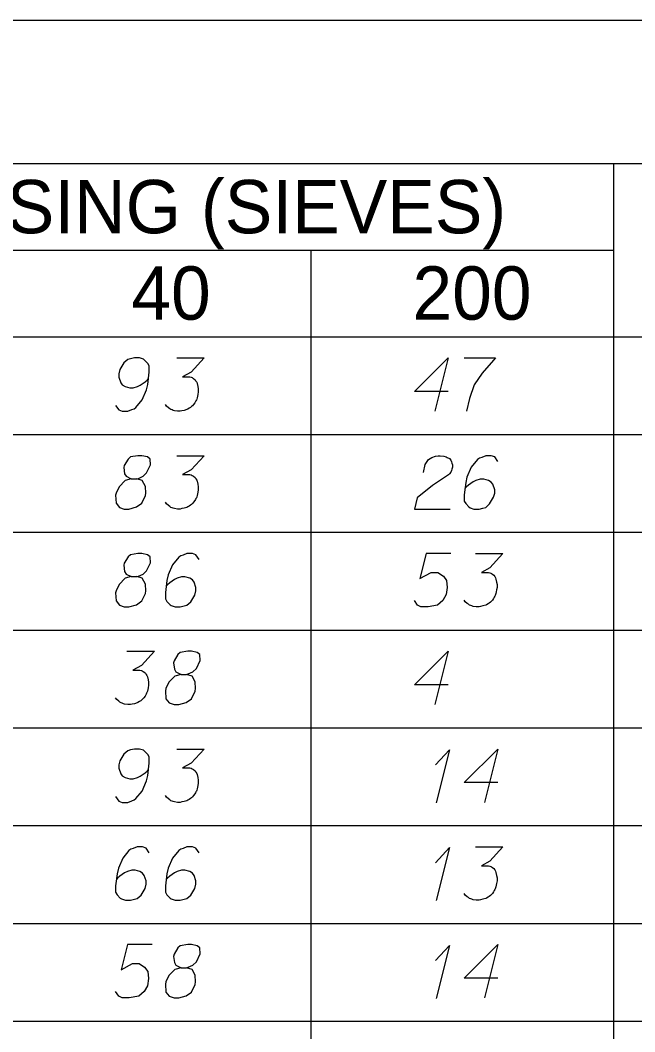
# Model space of a CAD drawing. Extents: x 2074207 to 2076812, y 516372 to 523312.
# Drawn here: x 2076678.5 to 2076733.8, y 518077.5 to 518168.6 of the extents above; entities that cross this region are included whole.
import ezdxf

# ---------------------------------------------------------------- set-up
doc = ezdxf.new("R2010")
doc.units = 0
for name, color, linetype in [('Prop DirtTable_ Soil Test Results - Outline (Major)', 7, 'Continuous'), ('Prop DirtTable_ Soil Test Results - Outline (Minor)', 7, 'Continuous'), ('Prop DirtTable_ Soil Test Results - Tx (Header - Small)', 7, 'Continuous'), ('Prop DirtTable_ Soil Test Results - Tx (Sample Data)', 7, 'Continuous')]:
    doc.layers.add(name, color=color, linetype=linetype)

msp = doc.modelspace()

# ---------------------------------------------------------------- linework, layer by layer
at = {"layer": 'Prop DirtTable_ Soil Test Results - Outline (Major)'}
for p, q in [((2076260.609, 518168.566), (2076811.903, 518168.566)), ((2076260.609, 518140.08), (2076811.903, 518140.08)), ((2076260.609, 518140.08), (2076811.903, 518140.08))]:
    msp.add_line(p, q, dxfattribs=at)
at = {"layer": 'Prop DirtTable_ Soil Test Results - Outline (Minor)'}
for p, q in [((2076260.609, 518155.68), (2076811.903, 518155.68)), ((2076731.93, 518155.68), (2076731.93, 518131.28)), ((2076526.074, 518147.88), (2076731.93, 518147.88)), ((2076704.671, 518147.88), (2076704.671, 518131.28)), ((2076260.609, 518131.28), (2076811.903, 518131.28)), ((2076260.609, 518131.28), (2076811.903, 518131.28)), ((2076704.671, 518131.28), (2076704.671, 518122.48)), ((2076731.93, 518131.28), (2076731.93, 518122.48)), ((2076260.609, 518122.48), (2076811.903, 518122.48)), ((2076260.609, 518122.48), (2076811.903, 518122.48)), ((2076704.671, 518122.48), (2076704.671, 518113.68)), ((2076731.93, 518122.48), (2076731.93, 518113.68)), ((2076260.609, 518113.68), (2076811.903, 518113.68)), ((2076260.609, 518113.68), (2076811.903, 518113.68)), ((2076704.671, 518113.68), (2076704.671, 518104.88)), ((2076731.93, 518113.68), (2076731.93, 518104.88)), ((2076260.609, 518104.88), (2076811.903, 518104.88)), ((2076260.609, 518104.88), (2076811.903, 518104.88)), ((2076704.671, 518104.88), (2076704.671, 518096.08)), ((2076731.93, 518104.88), (2076731.93, 518096.08)), ((2076260.609, 518096.08), (2076811.903, 518096.08)), ((2076260.609, 518096.08), (2076811.903, 518096.08)), ((2076704.671, 518096.08), (2076704.671, 518087.28)), ((2076731.93, 518096.08), (2076731.93, 518087.28)), ((2076260.609, 518087.28), (2076811.903, 518087.28)), ((2076260.609, 518087.28), (2076811.903, 518087.28)), ((2076704.671, 518087.28), (2076704.671, 518078.48)), ((2076731.93, 518087.28), (2076731.93, 518078.48)), ((2076260.609, 518078.48), (2076811.903, 518078.48)), ((2076260.609, 518078.48), (2076811.903, 518078.48)), ((2076704.671, 518078.48), (2076704.671, 518069.68)), ((2076731.93, 518078.48), (2076731.93, 518069.68))]:
    msp.add_line(p, q, dxfattribs=at)
at = {"layer": 'Prop DirtTable_ Soil Test Results - Tx (Sample Data)'}
for points in [[(2076687.116, 518133.904), (2076687.398, 518133.489), (2076687.715, 518133.375), (2076688.209, 518133.375), (2076688.562, 518133.526), (2076688.774, 518133.602), (2076688.95, 518133.715), (2076689.514, 518134.396), (2076689.902, 518135.303), (2076690.008, 518135.794), (2076690.149, 518136.89), (2076690.149, 518137.457), (2076690.008, 518137.684), (2076689.726, 518137.986), (2076689.62, 518138.062), (2076689.267, 518138.175), (2076688.809, 518138.175), (2076688.456, 518138.1), (2076688.209, 518138.024), (2076687.856, 518137.722), (2076687.504, 518137.117), (2076687.398, 518136.739), (2076687.398, 518136.437), (2076687.574, 518135.945), (2076687.715, 518135.756), (2076687.962, 518135.605), (2076688.386, 518135.492), (2076688.703, 518135.492), (2076689.091, 518135.605), (2076689.338, 518135.718), (2076689.761, 518136.021), (2076689.973, 518136.21), (2076690.079, 518136.323)], [(2076692.619, 518138.175), (2076695.088, 518138.175), (2076693.924, 518136.89), (2076693.148, 518136.474), (2076693.783, 518136.474), (2076693.924, 518136.437), (2076693.994, 518136.399), (2076694.065, 518136.361), (2076694.135, 518136.323), (2076694.277, 518136.21), (2076694.347, 518136.096), (2076694.418, 518135.983), (2076694.453, 518135.87), (2076694.523, 518135.605), (2076694.559, 518135.378), (2076694.559, 518135.265), (2076694.559, 518135.114), (2076694.523, 518134.887), (2076694.488, 518134.736), (2076694.453, 518134.585), (2076694.418, 518134.471), (2076694.382, 518134.396), (2076694.347, 518134.32), (2076694.312, 518134.244), (2076694.241, 518134.131), (2076694.135, 518133.98), (2076694.03, 518133.866), (2076693.959, 518133.791), (2076693.853, 518133.715), (2076693.747, 518133.64), (2076693.606, 518133.564), (2076693.536, 518133.526), (2076693.289, 518133.451), (2076693.077, 518133.413), (2076692.936, 518133.375), (2076692.689, 518133.375), (2076692.407, 518133.413), (2076692.301, 518133.451), (2076692.195, 518133.489), (2076692.089, 518133.526), (2076691.984, 518133.602), (2076691.878, 518133.678), (2076691.701, 518133.829), (2076691.596, 518133.98)], [(2076717.029, 518135.152), (2076713.996, 518135.152), (2076717.029, 518138.175), (2076715.83, 518133.375)], [(2076718.476, 518138.175), (2076721.298, 518138.175), (2076721.121, 518137.986), (2076720.098, 518136.815), (2076719.393, 518135.756), (2076718.969, 518134.509), (2076718.687, 518133.375)], [(2076688.527, 518127.296), (2076689.02, 518127.296), (2076689.162, 518127.334), (2076689.585, 518127.523), (2076689.902, 518127.826), (2076690.255, 518128.544), (2076690.22, 518129.073), (2076689.973, 518129.262), (2076689.479, 518129.375), (2076689.126, 518129.375), (2076688.456, 518129.262), (2076688.244, 518129.073), (2076687.892, 518128.506), (2076687.856, 518128.317), (2076687.927, 518127.75), (2076688.068, 518127.523), (2076688.527, 518127.296), (2076687.962, 518127.145), (2076687.433, 518126.578), (2076687.151, 518126.011), (2076687.116, 518125.822), (2076687.151, 518125.104), (2076687.468, 518124.726), (2076687.892, 518124.575), (2076688.315, 518124.575), (2076688.985, 518124.764), (2076689.479, 518125.104), (2076689.797, 518125.785), (2076689.832, 518126.011), (2076689.797, 518126.616), (2076689.514, 518127.145), (2076689.02, 518127.296)], [(2076692.619, 518129.375), (2076695.088, 518129.375), (2076693.924, 518128.09), (2076693.148, 518127.674), (2076693.783, 518127.674), (2076693.924, 518127.637), (2076693.994, 518127.599), (2076694.065, 518127.561), (2076694.135, 518127.523), (2076694.277, 518127.41), (2076694.347, 518127.296), (2076694.418, 518127.183), (2076694.453, 518127.07), (2076694.523, 518126.805), (2076694.559, 518126.578), (2076694.559, 518126.465), (2076694.559, 518126.314), (2076694.523, 518126.087), (2076694.488, 518125.936), (2076694.453, 518125.785), (2076694.418, 518125.671), (2076694.382, 518125.596), (2076694.347, 518125.52), (2076694.312, 518125.444), (2076694.241, 518125.331), (2076694.135, 518125.18), (2076694.03, 518125.066), (2076693.959, 518124.991), (2076693.853, 518124.915), (2076693.747, 518124.84), (2076693.606, 518124.764), (2076693.536, 518124.726), (2076693.289, 518124.651), (2076693.077, 518124.613), (2076692.936, 518124.575), (2076692.689, 518124.575), (2076692.407, 518124.613), (2076692.301, 518124.651), (2076692.195, 518124.689), (2076692.089, 518124.726), (2076691.984, 518124.802), (2076691.878, 518124.878), (2076691.701, 518125.029), (2076691.596, 518125.18)], [(2076714.807, 518127.863), (2076714.983, 518128.581), (2076715.266, 518129.035), (2076715.583, 518129.224), (2076715.9, 518129.337), (2076716.147, 518129.375), (2076716.324, 518129.375), (2076716.641, 518129.337), (2076716.853, 518129.262), (2076716.959, 518129.224), (2076717.17, 518129.111), (2076717.276, 518128.959), (2076717.347, 518128.808), (2076717.382, 518128.695), (2076717.417, 518128.544), (2076717.417, 518128.355), (2076717.382, 518128.166), (2076717.347, 518128.052), (2076717.276, 518127.901), (2076717.17, 518127.75), (2076717.065, 518127.637), (2076715.618, 518126.692), (2076714.243, 518125.596), (2076713.996, 518124.575), (2076717.206, 518124.575)], [(2076721.509, 518128.846), (2076721.227, 518129.262), (2076720.91, 518129.375), (2076720.416, 518129.375), (2076720.063, 518129.224), (2076719.851, 518129.148), (2076719.675, 518129.035), (2076719.111, 518128.355), (2076718.723, 518127.448), (2076718.617, 518126.956), (2076718.476, 518125.86), (2076718.476, 518125.293), (2076718.617, 518125.066), (2076718.899, 518124.764), (2076719.005, 518124.689), (2076719.358, 518124.575), (2076719.816, 518124.575), (2076720.169, 518124.651), (2076720.416, 518124.726), (2076720.769, 518125.029), (2076721.121, 518125.633), (2076721.227, 518126.011), (2076721.227, 518126.314), (2076721.051, 518126.805), (2076720.91, 518126.994), (2076720.663, 518127.145), (2076720.239, 518127.259), (2076719.922, 518127.259), (2076719.534, 518127.145), (2076719.287, 518127.032), (2076718.864, 518126.729), (2076718.652, 518126.541), (2076718.546, 518126.427)], [(2076688.527, 518118.496), (2076689.02, 518118.496), (2076689.162, 518118.534), (2076689.585, 518118.723), (2076689.902, 518119.026), (2076690.255, 518119.744), (2076690.22, 518120.273), (2076689.973, 518120.462), (2076689.479, 518120.575), (2076689.126, 518120.575), (2076688.456, 518120.462), (2076688.244, 518120.273), (2076687.892, 518119.706), (2076687.856, 518119.517), (2076687.927, 518118.95), (2076688.068, 518118.723), (2076688.527, 518118.496), (2076687.962, 518118.345), (2076687.433, 518117.778), (2076687.151, 518117.211), (2076687.116, 518117.022), (2076687.151, 518116.304), (2076687.468, 518115.926), (2076687.892, 518115.775), (2076688.315, 518115.775), (2076688.985, 518115.964), (2076689.479, 518116.304), (2076689.797, 518116.985), (2076689.832, 518117.211), (2076689.797, 518117.816), (2076689.514, 518118.345), (2076689.02, 518118.496)], [(2076694.629, 518120.046), (2076694.347, 518120.462), (2076694.03, 518120.575), (2076693.536, 518120.575), (2076693.183, 518120.424), (2076692.971, 518120.348), (2076692.795, 518120.235), (2076692.231, 518119.555), (2076691.843, 518118.648), (2076691.737, 518118.156), (2076691.596, 518117.06), (2076691.596, 518116.493), (2076691.737, 518116.266), (2076692.019, 518115.964), (2076692.125, 518115.889), (2076692.478, 518115.775), (2076692.936, 518115.775), (2076693.289, 518115.851), (2076693.536, 518115.926), (2076693.889, 518116.229), (2076694.241, 518116.833), (2076694.347, 518117.211), (2076694.347, 518117.514), (2076694.171, 518118.005), (2076694.03, 518118.194), (2076693.783, 518118.345), (2076693.359, 518118.459), (2076693.042, 518118.459), (2076692.654, 518118.345), (2076692.407, 518118.232), (2076691.984, 518117.929), (2076691.772, 518117.741), (2076691.666, 518117.627)], [(2076717.276, 518120.575), (2076715.054, 518120.575), (2076714.489, 518118.307), (2076715.512, 518118.874), (2076716.112, 518118.874), (2076716.606, 518118.534), (2076716.888, 518118.156), (2076716.959, 518117.514), (2076716.853, 518116.871), (2076716.571, 518116.342), (2076716.077, 518115.926), (2076715.23, 518115.775), (2076714.595, 518115.775), (2076714.278, 518115.926), (2076713.996, 518116.342)], [(2076719.499, 518120.575), (2076721.968, 518120.575), (2076720.804, 518119.29), (2076720.028, 518118.874), (2076720.663, 518118.874), (2076720.804, 518118.837), (2076720.874, 518118.799), (2076720.945, 518118.761), (2076721.015, 518118.723), (2076721.157, 518118.61), (2076721.227, 518118.496), (2076721.298, 518118.383), (2076721.333, 518118.27), (2076721.403, 518118.005), (2076721.439, 518117.778), (2076721.439, 518117.665), (2076721.439, 518117.514), (2076721.403, 518117.287), (2076721.368, 518117.136), (2076721.333, 518116.985), (2076721.298, 518116.871), (2076721.262, 518116.796), (2076721.227, 518116.72), (2076721.192, 518116.644), (2076721.121, 518116.531), (2076721.015, 518116.38), (2076720.91, 518116.266), (2076720.839, 518116.191), (2076720.733, 518116.115), (2076720.627, 518116.04), (2076720.486, 518115.964), (2076720.416, 518115.926), (2076720.169, 518115.851), (2076719.957, 518115.813), (2076719.816, 518115.775), (2076719.569, 518115.775), (2076719.287, 518115.813), (2076719.181, 518115.851), (2076719.075, 518115.889), (2076718.969, 518115.926), (2076718.864, 518116.002), (2076718.758, 518116.078), (2076718.581, 518116.229), (2076718.476, 518116.38)], [(2076688.139, 518111.775), (2076690.608, 518111.775), (2076689.444, 518110.49), (2076688.668, 518110.074), (2076689.303, 518110.074), (2076689.444, 518110.037), (2076689.514, 518109.999), (2076689.585, 518109.961), (2076689.655, 518109.923), (2076689.797, 518109.81), (2076689.867, 518109.696), (2076689.938, 518109.583), (2076689.973, 518109.47), (2076690.043, 518109.205), (2076690.079, 518108.978), (2076690.079, 518108.865), (2076690.079, 518108.714), (2076690.043, 518108.487), (2076690.008, 518108.336), (2076689.973, 518108.185), (2076689.938, 518108.071), (2076689.902, 518107.996), (2076689.867, 518107.92), (2076689.832, 518107.844), (2076689.761, 518107.731), (2076689.655, 518107.58), (2076689.55, 518107.466), (2076689.479, 518107.391), (2076689.373, 518107.315), (2076689.267, 518107.24), (2076689.126, 518107.164), (2076689.056, 518107.126), (2076688.809, 518107.051), (2076688.597, 518107.013), (2076688.456, 518106.975), (2076688.209, 518106.975), (2076687.927, 518107.013), (2076687.821, 518107.051), (2076687.715, 518107.089), (2076687.609, 518107.126), (2076687.504, 518107.202), (2076687.398, 518107.278), (2076687.221, 518107.429), (2076687.116, 518107.58)], [(2076693.007, 518109.696), (2076693.5, 518109.696), (2076693.642, 518109.734), (2076694.065, 518109.923), (2076694.382, 518110.226), (2076694.735, 518110.944), (2076694.7, 518111.473), (2076694.453, 518111.662), (2076693.959, 518111.775), (2076693.606, 518111.775), (2076692.936, 518111.662), (2076692.724, 518111.473), (2076692.372, 518110.906), (2076692.336, 518110.717), (2076692.407, 518110.15), (2076692.548, 518109.923), (2076693.007, 518109.696), (2076692.442, 518109.545), (2076691.913, 518108.978), (2076691.631, 518108.411), (2076691.596, 518108.222), (2076691.631, 518107.504), (2076691.948, 518107.126), (2076692.372, 518106.975), (2076692.795, 518106.975), (2076693.465, 518107.164), (2076693.959, 518107.504), (2076694.277, 518108.185), (2076694.312, 518108.411), (2076694.277, 518109.016), (2076693.994, 518109.545), (2076693.5, 518109.696)], [(2076717.029, 518108.752), (2076713.996, 518108.752), (2076717.029, 518111.775), (2076715.83, 518106.975)], [(2076687.116, 518098.704), (2076687.398, 518098.289), (2076687.715, 518098.175), (2076688.209, 518098.175), (2076688.562, 518098.326), (2076688.774, 518098.402), (2076688.95, 518098.515), (2076689.514, 518099.196), (2076689.902, 518100.103), (2076690.008, 518100.594), (2076690.149, 518101.69), (2076690.149, 518102.257), (2076690.008, 518102.484), (2076689.726, 518102.786), (2076689.62, 518102.862), (2076689.267, 518102.975), (2076688.809, 518102.975), (2076688.456, 518102.9), (2076688.209, 518102.824), (2076687.856, 518102.522), (2076687.504, 518101.917), (2076687.398, 518101.539), (2076687.398, 518101.237), (2076687.574, 518100.745), (2076687.715, 518100.556), (2076687.962, 518100.405), (2076688.386, 518100.292), (2076688.703, 518100.292), (2076689.091, 518100.405), (2076689.338, 518100.518), (2076689.761, 518100.821), (2076689.973, 518101.01), (2076690.079, 518101.123)], [(2076692.619, 518102.975), (2076695.088, 518102.975), (2076693.924, 518101.69), (2076693.148, 518101.274), (2076693.783, 518101.274), (2076693.924, 518101.237), (2076693.994, 518101.199), (2076694.065, 518101.161), (2076694.135, 518101.123), (2076694.277, 518101.01), (2076694.347, 518100.896), (2076694.418, 518100.783), (2076694.453, 518100.67), (2076694.523, 518100.405), (2076694.559, 518100.178), (2076694.559, 518100.065), (2076694.559, 518099.914), (2076694.523, 518099.687), (2076694.488, 518099.536), (2076694.453, 518099.385), (2076694.418, 518099.271), (2076694.382, 518099.196), (2076694.347, 518099.12), (2076694.312, 518099.044), (2076694.241, 518098.931), (2076694.135, 518098.78), (2076694.03, 518098.666), (2076693.959, 518098.591), (2076693.853, 518098.515), (2076693.747, 518098.44), (2076693.606, 518098.364), (2076693.536, 518098.326), (2076693.289, 518098.251), (2076693.077, 518098.213), (2076692.936, 518098.175), (2076692.689, 518098.175), (2076692.407, 518098.213), (2076692.301, 518098.251), (2076692.195, 518098.289), (2076692.089, 518098.326), (2076691.984, 518098.402), (2076691.878, 518098.478), (2076691.701, 518098.629), (2076691.596, 518098.78)], [(2076715.9, 518101.539), (2076717.17, 518102.9), (2076715.971, 518098.137)], [(2076721.509, 518099.952), (2076718.476, 518099.952), (2076721.509, 518102.975), (2076720.31, 518098.175)], [(2076690.149, 518093.646), (2076689.867, 518094.062), (2076689.55, 518094.175), (2076689.056, 518094.175), (2076688.703, 518094.024), (2076688.491, 518093.948), (2076688.315, 518093.835), (2076687.751, 518093.155), (2076687.363, 518092.248), (2076687.257, 518091.756), (2076687.116, 518090.66), (2076687.116, 518090.093), (2076687.257, 518089.866), (2076687.539, 518089.564), (2076687.645, 518089.489), (2076687.998, 518089.375), (2076688.456, 518089.375), (2076688.809, 518089.451), (2076689.056, 518089.526), (2076689.409, 518089.829), (2076689.761, 518090.433), (2076689.867, 518090.811), (2076689.867, 518091.114), (2076689.691, 518091.605), (2076689.55, 518091.794), (2076689.303, 518091.945), (2076688.879, 518092.059), (2076688.562, 518092.059), (2076688.174, 518091.945), (2076687.927, 518091.832), (2076687.504, 518091.529), (2076687.292, 518091.341), (2076687.186, 518091.227)], [(2076694.629, 518093.646), (2076694.347, 518094.062), (2076694.03, 518094.175), (2076693.536, 518094.175), (2076693.183, 518094.024), (2076692.971, 518093.948), (2076692.795, 518093.835), (2076692.231, 518093.155), (2076691.843, 518092.248), (2076691.737, 518091.756), (2076691.596, 518090.66), (2076691.596, 518090.093), (2076691.737, 518089.866), (2076692.019, 518089.564), (2076692.125, 518089.489), (2076692.478, 518089.375), (2076692.936, 518089.375), (2076693.289, 518089.451), (2076693.536, 518089.526), (2076693.889, 518089.829), (2076694.241, 518090.433), (2076694.347, 518090.811), (2076694.347, 518091.114), (2076694.171, 518091.605), (2076694.03, 518091.794), (2076693.783, 518091.945), (2076693.359, 518092.059), (2076693.042, 518092.059), (2076692.654, 518091.945), (2076692.407, 518091.832), (2076691.984, 518091.529), (2076691.772, 518091.341), (2076691.666, 518091.227)], [(2076715.9, 518092.739), (2076717.17, 518094.1), (2076715.971, 518089.337)], [(2076719.499, 518094.175), (2076721.968, 518094.175), (2076720.804, 518092.89), (2076720.028, 518092.474), (2076720.663, 518092.474), (2076720.804, 518092.437), (2076720.874, 518092.399), (2076720.945, 518092.361), (2076721.015, 518092.323), (2076721.157, 518092.21), (2076721.227, 518092.096), (2076721.298, 518091.983), (2076721.333, 518091.87), (2076721.403, 518091.605), (2076721.439, 518091.378), (2076721.439, 518091.265), (2076721.439, 518091.114), (2076721.403, 518090.887), (2076721.368, 518090.736), (2076721.333, 518090.585), (2076721.298, 518090.471), (2076721.262, 518090.396), (2076721.227, 518090.32), (2076721.192, 518090.244), (2076721.121, 518090.131), (2076721.015, 518089.98), (2076720.91, 518089.866), (2076720.839, 518089.791), (2076720.733, 518089.715), (2076720.627, 518089.64), (2076720.486, 518089.564), (2076720.416, 518089.526), (2076720.169, 518089.451), (2076719.957, 518089.413), (2076719.816, 518089.375), (2076719.569, 518089.375), (2076719.287, 518089.413), (2076719.181, 518089.451), (2076719.075, 518089.489), (2076718.969, 518089.526), (2076718.864, 518089.602), (2076718.758, 518089.678), (2076718.581, 518089.829), (2076718.476, 518089.98)], [(2076690.396, 518085.375), (2076688.174, 518085.375), (2076687.609, 518083.107), (2076688.632, 518083.674), (2076689.232, 518083.674), (2076689.726, 518083.334), (2076690.008, 518082.956), (2076690.079, 518082.314), (2076689.973, 518081.671), (2076689.691, 518081.142), (2076689.197, 518080.726), (2076688.35, 518080.575), (2076687.715, 518080.575), (2076687.398, 518080.726), (2076687.116, 518081.142)], [(2076693.007, 518083.296), (2076693.5, 518083.296), (2076693.642, 518083.334), (2076694.065, 518083.523), (2076694.382, 518083.826), (2076694.735, 518084.544), (2076694.7, 518085.073), (2076694.453, 518085.262), (2076693.959, 518085.375), (2076693.606, 518085.375), (2076692.936, 518085.262), (2076692.724, 518085.073), (2076692.372, 518084.506), (2076692.336, 518084.317), (2076692.407, 518083.75), (2076692.548, 518083.523), (2076693.007, 518083.296), (2076692.442, 518083.145), (2076691.913, 518082.578), (2076691.631, 518082.011), (2076691.596, 518081.822), (2076691.631, 518081.104), (2076691.948, 518080.726), (2076692.372, 518080.575), (2076692.795, 518080.575), (2076693.465, 518080.764), (2076693.959, 518081.104), (2076694.277, 518081.785), (2076694.312, 518082.011), (2076694.277, 518082.616), (2076693.994, 518083.145), (2076693.5, 518083.296)], [(2076715.9, 518083.939), (2076717.17, 518085.3), (2076715.971, 518080.537)], [(2076721.509, 518082.352), (2076718.476, 518082.352), (2076721.509, 518085.375), (2076720.31, 518080.575)]]:
    msp.add_lwpolyline(points, dxfattribs=at)

# ---------------------------------------------------------------- texts
at = {"layer": 'Prop DirtTable_ Soil Test Results - Tx (Header - Small)'}
for s, height, p in [('% PASSING (SIEVES)', 4.79998, (2076656.984, 518149.391)), ('40', 4.8, (2076688.534, 518141.616)), ('200', 4.8, (2076713.832, 518141.616))]:
    msp.add_text(s, height=height, dxfattribs=at).set_placement(p)

doc.saveas('drawing.dxf')
